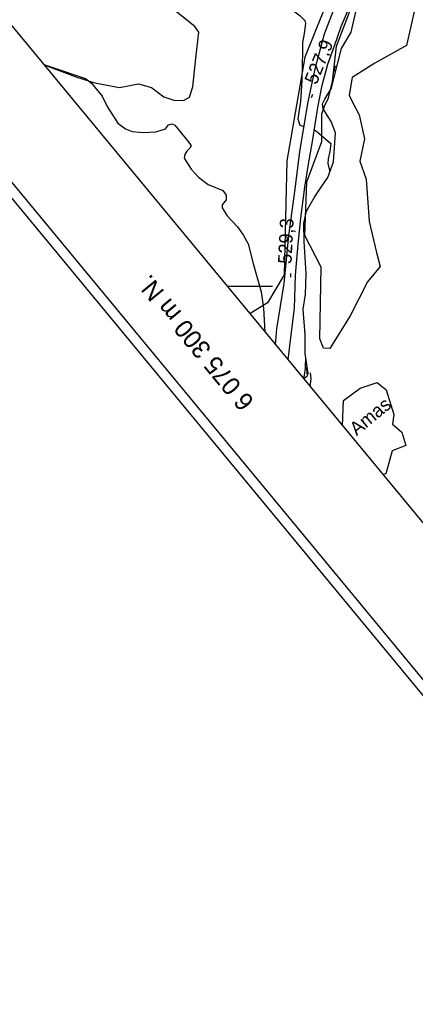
# Model space of a CAD drawing. Extents: x 347059 to 352153, y 6073752 to 6078601.
# Drawn here: x 347423 to 347553.9, y 6075066.9 to 6075388.2 of the extents above; entities that cross this region are included whole.
import ezdxf

# ---------------------------------------------------------------- set-up
doc = ezdxf.new("R2010")
doc.units = 0
for name, color, linetype in [('Level 1', 7, 'Continuous'), ('Level 19', 7, 'Continuous'), ('Level 2', 7, 'Continuous'), ('Level 22', 7, 'Continuous'), ('Level 3', 7, 'Continuous'), ('Level 44', 7, 'Continuous'), ('Level 54', 7, 'Continuous'), ('Level 57', 7, 'Continuous'), ('Level 60', 7, 'Continuous'), ('Level 61', 7, 'Continuous')]:
    doc.layers.add(name, color=color, linetype=linetype)

msp = doc.modelspace()

# ---------------------------------------------------------------- linework, layer by layer
at = {"layer": 'Level 1'}
for points in [[(347430.99, 6075373.3), (347433.7, 6075372.38), (347444.78, 6075368.69), (347446.75, 6075367.14), (347450.26, 6075362.76)], [(347450.26, 6075362.76), (347451.91, 6075359.35), (347455.54, 6075353.88), (347457.99, 6075352.06), (347460.23, 6075351.13), (347463.99, 6075350.79), (347468.09, 6075351), (347471.25, 6075352.02), (347472.26, 6075353.37), (347473.31, 6075353.71), (347474.28, 6075353.19), (347478.79, 6075347.78), (347479.68, 6075346.39), (347479.31, 6075345.56), (347478.35, 6075344.63), (347477.66, 6075343.53), (347477.47, 6075342.32), (347479.68, 6075338.71), (347482.2, 6075336.01), (347485.4, 6075333.62), (347490.16, 6075331.59), (347491.33, 6075330.03), (347491.25, 6075328.52), (347490, 6075326.82), (347489.98, 6075325.88)], [(347489.98, 6075325.88), (347491.63, 6075323.26), (347495, 6075319.55), (347496.93, 6075316.9), (347498.62, 6075313.92), (347500.27, 6075307.46), (347502.87, 6075298.09), (347503.67, 6075292.65), (347504.09, 6075284.84)]]:
    msp.add_lwpolyline(points, dxfattribs=at)
at = {"layer": 'Level 19'}
for points in [[(347507.59, 6075280.59), (347508.09, 6075285.89), (347510.51, 6075300.87), (347511.99, 6075316.68), (347514.16, 6075332.04), (347515.63, 6075344.47), (347518.41, 6075360.97), (347520.81, 6075372.32), (347523.81, 6075383.42), (347527.31, 6075392.63)], [(347532.08, 6075392.46), (347529.16, 6075385.8), (347527, 6075379.4), (347524.85, 6075373.25), (347522.78, 6075365.88), (347521.47, 6075359.1), (347519.72, 6075347.86), (347518.37, 6075340.35), (347517.2, 6075332.71), (347515.93, 6075322.5), (347515.02, 6075313.87), (347514.15, 6075303.55), (347513.75, 6075292.58), (347512.52, 6075282.93), (347511.71, 6075275.61)]]:
    msp.add_lwpolyline(points, dxfattribs=at)
at = {"layer": 'Level 2'}
for points in [[(347480.04, 6075439.81), (347487.71, 6075433.67), (347494.33, 6075427.99), (347500.23, 6075420.13), (347501.2, 6075417.21), (347501.16, 6075414.52), (347502.27, 6075411.59), (347503, 6075409.27), (347505.18, 6075400.72), (347508.01, 6075395.89), (347511.02, 6075392.93), (347515.72, 6075389.38), (347517.26, 6075387.86), (347517.53, 6075386.89), (347517.14, 6075383.51), (347516.49, 6075380.59), (347516.59, 6075377.75), (347516.31, 6075367.96), (347515.88, 6075361.1), (347515.04, 6075355.36), (347515.6, 6075353.2), (347517.02, 6075352.74)], [(347527.38, 6075370.75), (347527.09, 6075372.02), (347527.45, 6075372.72), (347527.93, 6075372.87)], [(347520.32, 6075351.67), (347520.87, 6075351.49), (347521.97, 6075350.59), (347525.86, 6075347.1), (347525.56, 6075344.52), (347525.04, 6075342.1), (347524.96, 6075340.58), (347525.58, 6075337.8)], [(347517.57, 6075276.53), (347517.42, 6075272.67), (347517.04, 6075270.47), (347516.92, 6075269.48)], [(347518.15, 6075270.25), (347518.01, 6075272.67), (347518.03, 6075273.56)], [(347519.06, 6075266.71), (347519.36, 6075269.32), (347519.2, 6075271.3)]]:
    msp.add_lwpolyline(points, dxfattribs=at)
at = {"layer": 'Level 22'}
msp.add_lwpolyline([(347431.11, 6075373.16), (347441.95, 6075369.09), (347447.87, 6075367.27), (347456, 6075365.7), (347462.31, 6075366.93), (347466.58, 6075365.64), (347470.68, 6075362.55), (347474.04, 6075361.45), (347477.15, 6075361.42), (347479.16, 6075362.48), (347480.3, 6075365.87), (347481.32, 6075375.33), (347482.27, 6075383.99), (347480.91, 6075385.83), (347474.49, 6075391), (347467.72, 6075394.13), (347464.43, 6075397.69), (347459.49, 6075401.58), (347457.97, 6075401.69), (347450.41, 6075399.55), (347446.44, 6075399.44), (347442.84, 6075400.47), (347429.57, 6075404.69), (347422.71, 6075407.14)], dxfattribs=at)
at = {"layer": 'Level 3'}
for p, q in [((347519.51, 6075362.41), (347519.96, 6075363.52)), ((347512.65, 6075302.93), (347512.71, 6075304.13))]:
    msp.add_line(p, q, dxfattribs=at)
at = {"layer": 'Level 44'}
for points in [[(347525.97, 6075397.4), (347517.26, 6075375.7), (347511.32, 6075341.4), (347510.51, 6075303.72), (347504.98, 6075294.44), (347499.13, 6075290.83)], [(347522.23, 6075282.53), (347522.66, 6075306.22), (347517.27, 6075316.69), (347517.92, 6075334.43), (347522.93, 6075347.8), (347522.98, 6075356.92), (347523.79, 6075359.54), (347525.15, 6075362.24), (347526.4, 6075367.68), (347527.74, 6075379.4), (347534.43, 6075396.78)], [(347553.78, 6075392.24), (347550.91, 6075379.59), (347540.46, 6075373.77), (347532.95, 6075368.96), (347531.99, 6075363.09), (347532.95, 6075361.08), (347535.31, 6075356.59), (347537.01, 6075348.65), (347535.5, 6075341.27), (347537.59, 6075335.33), (347538.6, 6075321.33), (347540.95, 6075311.06), (347542.17, 6075306.49), (347538.05, 6075301.43), (347532.34, 6075290.13), (347525.62, 6075279.32), (347523.43, 6075279.4), (347522.23, 6075282.53)]]:
    msp.add_lwpolyline(points, dxfattribs=at)
at = {"layer": 'Level 54'}
msp.add_lwpolyline([(347516.82, 6075269.42), (347518.18, 6075270.27), (347518.41, 6075271.14), (347517.39, 6075277.73), (347517.39, 6075283.83), (347516.76, 6075292.4), (347517.52, 6075297.19), (347517.74, 6075304.17), (347517.1, 6075314.77), (347516.97, 6075320.76), (347517.82, 6075324.74), (347520.47, 6075329.44), (347522.88, 6075333.02), (347524.86, 6075335.86), (347526.78, 6075341.06), (347527.4, 6075350.64), (347525.97, 6075354.39), (347523.36, 6075358.63), (347523.16, 6075360.27), (347523.96, 6075361.86), (347526.13, 6075365.47), (347526.85, 6075368.65), (347529.39, 6075378.62), (347532.58, 6075384), (347534.62, 6075392.63)], dxfattribs=at)
at = {"layer": 'Level 57'}
msp.add_lwpolyline([(347529.76, 6075253.76), (347530.14, 6075262.14), (347535.56, 6075266.21), (347541.24, 6075268.07), (347544.24, 6075265.65), (347546.74, 6075257.48), (347546.34, 6075254.25), (347549.33, 6075251.66), (347550.72, 6075247.24), (347546.19, 6075245.46), (347544.09, 6075237.88), (347543.05, 6075237.68)], dxfattribs=at)
at = {"layer": 'Level 60'}
msp.add_line((347491.58, 6075300), (347506.65, 6075300), dxfattribs=at)
msp.add_lwpolyline([(347109.95, 6075761.81), (348728.53, 6073803.05), (351407.22, 6076016.53), (349788.63, 6077975.29)], close=True, dxfattribs=at)
for points in [[(347058.77, 6075766.69), (348723.67, 6073751.88)], [(347063.49, 6075766.23), (348724.12, 6073756.59)]]:
    msp.add_lwpolyline(points, dxfattribs=at)

# ---------------------------------------------------------------- texts
at = {"layer": 'Level 3'}
for s, rotation, p in [('527,9', 67.9304, (347521.18, 6075366.38)), ('529,3', 87.276, (347512.9, 6075307.25))]:
    msp.add_text(s, height=4.5, rotation=rotation, dxfattribs=at).set_placement(p)
at = {"layer": 'Level 57'}
msp.add_text('Amas', height=4.5, rotation=39.568, dxfattribs=at).set_placement((347534.43, 6075250.29))
at = {"layer": 'Level 61'}
msp.add_text('6 075 300 m N.', height=6, rotation=129.3644, dxfattribs=at).set_placement((347500.85, 6075261.9))

doc.saveas('drawing.dxf')
